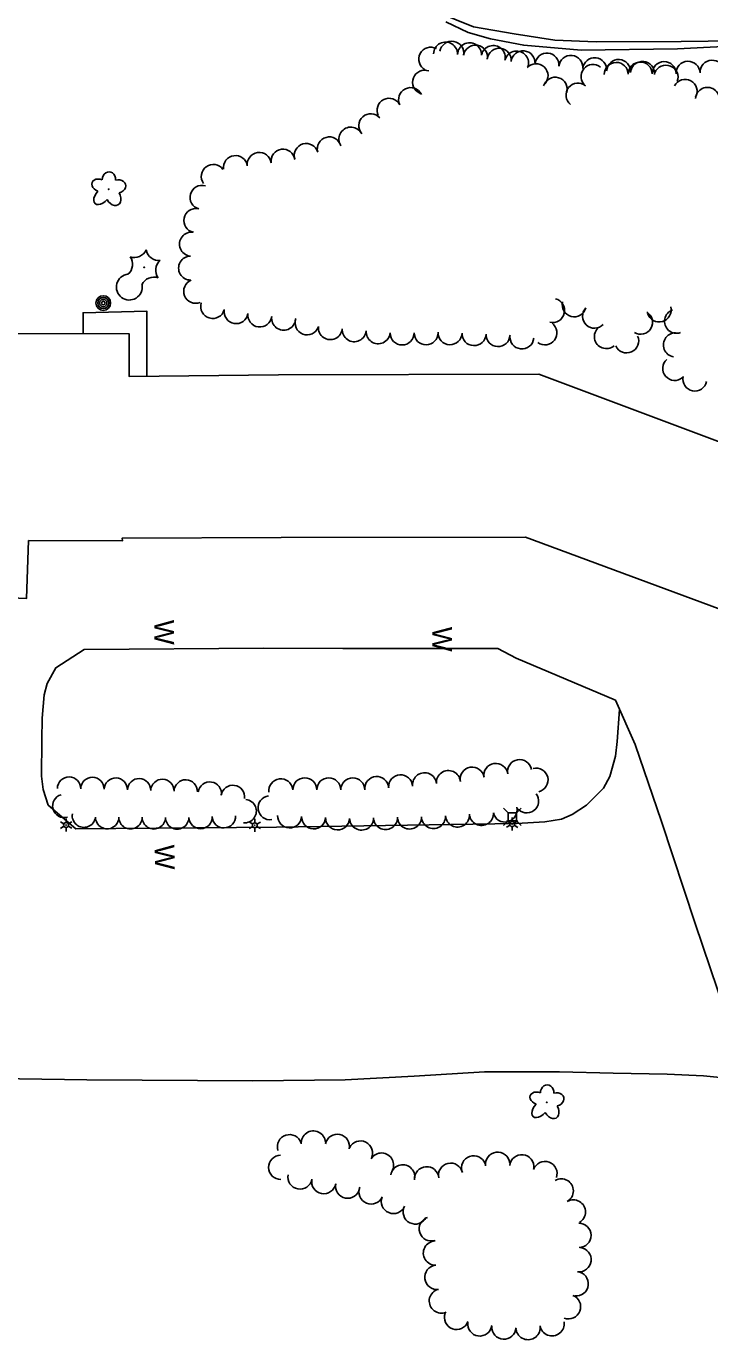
# Model space of a CAD drawing. Extents: x 588843 to 2552415, y 180129 to 269402.
# Drawn here: x 594343.4 to 594551.3, y 183985.7 to 184384.9 of the extents above; entities that cross this region are included whole.
import ezdxf

# ---------------------------------------------------------------- set-up
doc = ezdxf.new("R2010")
doc.units = 0
for name, color, linetype in [('Default', 7, 'Continuous'), ('E_AREA', 7, 'Continuous'), ('E_BLD', 7, 'Continuous'), ('E_DWY', 7, 'Continuous'), ('E_LAND_TreeLine_P', 7, 'Continuous'), ('E_LAND_Vegetation', 7, 'Continuous'), ('E_LTG', 7, 'Continuous'), ('E_MISCPROP', 7, 'Continuous'), ('E_UTL_AG_Bold', 7, 'Continuous'), ('E_WAL', 7, 'Continuous'), ('E_WAL_Text', 7, 'Continuous')]:
    doc.layers.add(name, color=color, linetype=linetype)

# ---------------------------------------------------------------- blocks, each defined once
blk = doc.blocks.new('CTRE')
at = {"layer": 'Default'}
blk.add_circle((0, 0), 0.223, dxfattribs=at)
for centre, start, end in [((-11.97, 8.96), 280.2067, 5.97162), ((1.81, 14.92), 220.21132, 305.97623), ((13.83, 5.89), 160.21133, 245.97624), ((-13.83, -5.9), 340.21132, 65.97623), ((-1.81, -14.93), 40.21133, 125.97624), ((12.03, -9.04), 185.92721, 100.25111)]:
    blk.add_arc(centre, 7.87, start, end, dxfattribs=at)
blk = doc.blocks.new('DTRE')
at = {"layer": 'Default'}
blk.add_circle((-0.18, 0), 0.183, dxfattribs=at)
for centre, major_axis, ratio in [((-1.87, 5.32), (1.36, -4.98), 0.782863), ((4.06, 2.74), (-5.27, -2.93), 0.691916), ((-5.87, 0.15), (4.93, -0.12), 0.832022), ((-2.49, -5.24), (1.8, 4.86), 0.716896), ((3.54, -3.71), (-5.01, 4.58), 0.560249)]:
    blk.add_ellipse(centre, major_axis=major_axis, ratio=ratio, start_param=1.570796, end_param=4.712389, dxfattribs=at)
blk = doc.blocks.new('POLE')
at = {"layer": 'Default'}
for radius in [4.46, 3.35, 2.23, 1.12]:
    blk.add_circle((0, 0), radius, dxfattribs=at)
blk = doc.blocks.new('W_11')
at = {"layer": 'E_WAL_Text'}
blk.add_text('W', height=12, dxfattribs=at).set_placement((-4.46, -6))
blk = doc.blocks.new('LPOL')
at = {"layer": 'Default'}
for p, q in [((-4, 0), (-1.5, 0)), ((-0.75, 1.3), (-2, 3.46)), ((0.75, 1.3), (2, 3.46)), ((1.5, 0), (4, 0)), ((-2, -3.46), (-0.75, -1.3)), ((2, -3.46), (0.75, -1.3))]:
    blk.add_line(p, q, dxfattribs=at)
for radius in [1.5, 1.5, 1.5, 0.125]:
    blk.add_circle((0, 0), radius, dxfattribs=at)
blk = doc.blocks.new('W_36')
at = {"layer": 'E_WAL_Text'}
blk.add_text('W', height=12, dxfattribs=at).set_placement((-4.46, -6))
blk = doc.blocks.new('PED')
at = {"layer": 'Default'}
for p, q in [((-2.5, 2.5), (-5.33, 5.33)), ((2.5, 2.5), (5.33, 5.33)), ((-2.5, -2.5), (-5.33, -5.33)), ((2.5, -2.5), (5.33, -5.33))]:
    blk.add_line(p, q, dxfattribs=at)
blk.add_lwpolyline([(-2.5, -2.5), (2.5, -2.5), (2.5, 2.5), (-2.5, 2.5)], close=True, dxfattribs=at)

msp = doc.modelspace()

# ---------------------------------------------------------------- linework, layer by layer
at = {"layer": 'E_AREA'}
msp.add_lwpolyline([(594360.63, 184291.43), (594360.65, 184297.82), (594380.05, 184298.27), (594380.07, 184278.52)], dxfattribs=at)
at = {"layer": 'E_BLD'}
for points in [[(594315.84, 184291.51), (594374.68, 184291.4), (594374.63, 184278.46), (594420.1, 184278.97)], [(594420.1, 184278.97), (594499.27, 184279.14), (594614.5, 184236), (594658.94, 184183.75), (594623.49, 184153.78), (594588.64, 184195.04), (594495.27, 184229.58), (594420.94, 184229.53)], [(594420.94, 184229.53), (594372.5, 184229.3), (594372.61, 184228.46), (594344.06, 184228.6), (594343.45, 184210.98), (594336.3, 184211.25)]]:
    msp.add_lwpolyline(points, dxfattribs=at)
at = {"layer": 'E_DWY'}
for points in [[(594468.85, 184389.01), (594479.38, 184384.76), (594491.77, 184382.6), (594504.13, 184380.72), (594516.73, 184380.2), (594542.61, 184380.24), (594567.26, 184380.58), (594605.77, 184381.49), (594635.12, 184382.57), (594658.62, 184382.91), (594668.59, 184382.71), (594674.6, 184381.67), (594691.89, 184378.75), (594697.3, 184376.81), (594701.27, 184374.53), (594705.15, 184371.22), (594710.13, 184364.63), (594714.27, 184357.25), (594716.31, 184352.18), (594717.59, 184349.5), (594718.6, 184346.81)], [(594471.01, 184386.2), (594477.79, 184383.03), (594484.6, 184381.08), (594494.69, 184379.12), (594512.17, 184377.6), (594541.47, 184378.02), (594577.22, 184379.87), (594616.79, 184380.73), (594654.5, 184381.92), (594669.08, 184381.33), (594683.1, 184379.88), (594693.16, 184378.53), (594696.63, 184377.44), (594700.82, 184374.91), (594705.49, 184370.81), (594711.81, 184362.85), (594715.26, 184355.21), (594718.62, 184346.79)], [(594360.93, 184195.49), (594352.32, 184189.92), (594349.7, 184185.15), (594348.85, 184181.69), (594348.19, 184174.57), (594348.05, 184167.91), (594348.02, 184157.01), (594348.47, 184152.89), (594349.99, 184148.19)], [(594558.17, 184078.65), (594546.81, 184112.17), (594536.6, 184143.25), (594528.62, 184166.56), (594522.59, 184180.08), (594492.4, 184192.87), (594486.76, 184195.76)], [(594492.48, 184142.64), (594501.08, 184143.1), (594506.16, 184143.87), (594509.41, 184145.31), (594513.74, 184148.21), (594518.92, 184153.35), (594520.88, 184156.87), (594522.6, 184163.07), (594523.15, 184167.51), (594523.84, 184177.28)], [(594412.28, 184064.38), (594361.83, 184064.64), (594313.89, 184065.35), (594284.17, 184065.27), (594254.79, 184064.68), (594227.3, 184064.25), (594212.84, 184064.31), (594207.31, 184064.55), (594204.59, 184065.98), (594203.01, 184068.21), (594201.69, 184072.37), (594200.76, 184079.96), (594200.46, 184088.67), (594201.99, 184103.8), (594202.93, 184107.56), (594204.58, 184111.45), (594206.18, 184114.05), (594212.19, 184117.12), (594218.87, 184121.03), (594233.09, 184124.11), (594240.73, 184126.39), (594242.24, 184127.51), (594243.25, 184128.81), (594244.03, 184138.73)], [(594565.32, 184065.53), (594563.11, 184064.35), (594561.41, 184064.71), (594549.41, 184065.91), (594538.28, 184066.43), (594521.92, 184066.67), (594505.53, 184067.12), (594482.72, 184067.1), (594461.32, 184065.85), (594440.36, 184064.72), (594412.28, 184064.38)]]:
    msp.add_lwpolyline(points, dxfattribs=at)
at = {"layer": 'E_LAND_TreeLine_P'}
for centre, radius, start, end in [((594470.91, 184376.45), 3.65, 358.2675, 178.2675), ((594472.8, 184376.7), 3.65, 350.6936, 170.6936), ((594478.2, 184376.23), 3.65, 358.2675, 178.2675), ((594480, 184375.52), 3.65, 350.6936, 170.6936), ((594485.4, 184375.39), 3.65, 346.6728, 166.6728), ((594466.42, 184374.88), 3.65, 62.2112, 242.2112), ((594487.23, 184374.57), 3.65, 353.4088, 173.4088), ((594492.5, 184373.71), 3.65, 346.6728, 166.6728), ((594494.48, 184373.79), 3.65, 354.4954, 174.4954), ((594501.75, 184373.09), 3.65, 354.4954, 174.4954), ((594509.01, 184372.39), 3.65, 354.4954, 174.4954), ((594516.27, 184371.69), 3.65, 354.4954, 174.4954), ((594464.52, 184367.9), 3.65, 68.8433, 248.8433), ((594498.42, 184369.85), 3.65, 316.9581, 136.9581), ((594515.76, 184369.66), 3.65, 51.1966, 231.1966), ((594522.82, 184370.25), 3.65, 0.9577, 180.9577), ((594523.55, 184371.15), 3.65, 356.5034, 176.5034), ((594530.11, 184370.37), 3.65, 0.9577, 180.9577), ((594530.82, 184370.56), 3.65, 354.9804, 174.9804), ((594537.4, 184370.49), 3.65, 0.9577, 180.9577), ((594537.97, 184369.41), 3.65, 338.5339, 158.5339), ((594544.69, 184370.61), 3.65, 2.4652, 182.4652), ((594551.97, 184370.93), 3.65, 2.4652, 182.4652), ((594504.25, 184365.76), 3.65, 344.0302, 164.0302), ((594511.19, 184363.97), 3.65, 51.1966, 231.1966), ((594543.76, 184365.1), 3.65, 331.7689, 151.7689), ((594460.26, 184362.59), 3.65, 25.7498, 205.7498), ((594550.59, 184362.68), 3.65, 355.7817, 175.7817), ((594453.72, 184359.36), 3.65, 26.5549, 206.5549), ((594448.16, 184354.67), 3.65, 41.6323, 221.6323), ((594435.54, 184347.62), 3.65, 15.9287, 195.9287), ((594442.11, 184350.6), 3.65, 33.3462, 213.3462), ((594421.45, 184343.89), 3.65, 7.6464, 187.6464), ((594428.52, 184345.62), 3.65, 15.9287, 195.9287), ((594406.99, 184341.95), 3.65, 7.6464, 187.6464), ((594414.22, 184342.92), 3.65, 7.6464, 187.6464), ((594400.25, 184339.27), 3.65, 35.9357, 215.9357), ((594396.83, 184332.9), 3.65, 74.0253, 254.0253), ((594394.94, 184325.85), 3.65, 78.1658, 258.1658), ((594393.62, 184318.68), 3.65, 82.1933, 262.1933), ((594393.35, 184311.4), 3.65, 90.028, 270.028), ((594394.9, 184304.35), 3.65, 111.7058, 291.7058), ((594400.09, 184299.75), 3.65, 163.4001, 343.4001), ((594503.47, 184298.51), 3.65, 256.4047, 76.4047), ((594510.05, 184300.23), 3.65, 164.8716, 344.8716), ((594516.23, 184296.79), 3.65, 136.6611, 316.6611), ((594535.88, 184298.66), 3.65, 195.5165, 15.5165), ((594407.2, 184298.16), 3.65, 170.3384, 350.3384), ((594414.42, 184297.14), 3.65, 172.2895, 352.2895), ((594421.65, 184296.16), 3.65, 172.2037, 352.2037), ((594428.78, 184294.76), 3.65, 159.3211, 339.3211), ((594530.22, 184294.93), 3.65, 239.3748, 59.3748), ((594541.15, 184295.23), 3.65, 108.911, 288.911), ((594435.86, 184293.3), 3.65, 175.0324, 355.0324), ((594443.13, 184292.67), 3.65, 175.0324, 355.0324), ((594450.4, 184292.04), 3.65, 175.0324, 355.0324), ((594457.68, 184291.68), 3.65, 180.3239, 0.3239), ((594464.98, 184291.72), 3.65, 180.3239, 0.3239), ((594472.27, 184291.75), 3.65, 177.782, 357.782), ((594479.57, 184291.47), 3.65, 177.782, 357.782), ((594486.86, 184291.19), 3.65, 177.782, 357.782), ((594501.13, 184291.71), 3.65, 233.5049, 53.5049), ((594519.82, 184290.58), 3.65, 130.1369, 310.1369), ((594540.81, 184288.05), 3.65, 81.7332, 261.7332), ((594494.12, 184290.49), 3.65, 173.5047, 353.5047), ((594526, 184289.27), 3.65, 204.0239, 24.0239), ((594540.62, 184280.9), 3.65, 130.7817, 310.7817), ((594546.73, 184277.68), 3.65, 168.4939, 348.4939), ((594479, 184156.07), 3.65, 8.9752, 188.9752), ((594486.2, 184157.21), 3.65, 8.9752, 188.9752), ((594493.41, 184158.38), 3.65, 10.2551, 190.2551), ((594498.42, 184155.81), 3.65, 283.6777, 103.6777), ((594356.37, 184153.21), 3.55, 358.9866, 178.9866), ((594363.47, 184153.08), 3.55, 358.9866, 178.9866), ((594370.57, 184152.9), 3.55, 358.4223, 178.4223), ((594377.67, 184152.71), 3.55, 358.4223, 178.4223), ((594384.76, 184152.51), 3.55, 358.4223, 178.4223), ((594391.86, 184152.32), 3.55, 358.4223, 178.4223), ((594420.8, 184152.55), 3.65, 7.1634, 187.1634), ((594428.08, 184152.84), 3.65, 359.9116, 179.9116), ((594435.38, 184152.83), 3.65, 359.9116, 179.9116), ((594442.67, 184152.82), 3.65, 359.9116, 179.9116), ((594449.96, 184153.23), 3.65, 3.8477, 183.8477), ((594457.24, 184153.72), 3.65, 3.8477, 183.8477), ((594464.51, 184154.37), 3.65, 5.3274, 185.3274), ((594471.77, 184155.05), 3.65, 5.3274, 185.3274), ((594399.17, 184151.68), 3.55, 351.8446, 171.8446), ((594406.2, 184150.67), 3.55, 351.8446, 171.8446), ((594495.58, 184149.47), 3.65, 216.8852, 36.8852), ((594354.92, 184147.93), 3.55, 105.5968, 285.5968), ((594409.81, 184146.35), 3.55, 264.1595, 84.1595), ((594417.52, 184147.38), 3.65, 97.9509, 277.9509), ((594489, 184146.66), 3.65, 193.8432, 13.8432), ((594360.9, 184144.97), 3.55, 171.6136, 351.6136), ((594367.97, 184144.51), 3.55, 179.805, 359.805), ((594375.07, 184144.48), 3.55, 179.805, 359.805), ((594382.17, 184144.46), 3.55, 179.805, 359.805), ((594389.27, 184144.43), 3.55, 179.805, 359.805), ((594396.37, 184144.57), 3.55, 181.7398, 1.7398), ((594403.47, 184144.79), 3.55, 181.7398, 1.7398), ((594423.47, 184144.89), 3.65, 177.6825, 357.6825), ((594430.76, 184144.59), 3.65, 177.6825, 357.6825), ((594438.05, 184144.3), 3.65, 177.6825, 357.6825), ((594445.35, 184144.24), 3.65, 181.2865, 1.2865), ((594452.64, 184144.4), 3.65, 181.2865, 1.2865), ((594459.94, 184144.56), 3.65, 181.2865, 1.2865), ((594467.23, 184144.73), 3.65, 181.2865, 1.2865), ((594474.52, 184145.17), 3.65, 183.6918, 3.6918), ((594481.8, 184145.64), 3.65, 183.6918, 3.6918), ((594423.43, 184044.35), 3.69, 17.5905, 197.5905), ((594430.68, 184045.48), 3.69, 4.5611, 184.5611), ((594437.97, 184044.48), 3.69, 347.8553, 167.8553), ((594445.02, 184042.43), 3.69, 334.087, 154.087), ((594420.77, 184038.08), 3.69, 90.7831, 270.7831), ((594451.42, 184038.77), 3.69, 328.0766, 148.0766), ((594479.46, 184037.94), 3.69, 19.4905, 199.4905), ((594486.76, 184039), 3.69, 7.6242, 187.6242), ((594494.09, 184038.25), 3.69, 353.7336, 173.7336), ((594501.14, 184036.2), 3.69, 340.2752, 160.2752), ((594426.62, 184035.14), 3.69, 169.1962, 349.1962), ((594457.86, 184035.19), 3.69, 350.0868, 170.0868), ((594465.16, 184034.6), 3.69, 4.0966, 184.0966), ((594472.44, 184035.68), 3.69, 12.6575, 192.6575), ((594433.87, 184033.76), 3.69, 169.1962, 349.1962), ((594441.12, 184032.37), 3.69, 169.1962, 349.1962), ((594448.25, 184030.6), 3.69, 156.9797, 336.9797), ((594506.1, 184030.92), 3.69, 299.9629, 119.9629), ((594455.05, 184027.72), 3.69, 156.9797, 336.9797), ((594509.78, 184024.53), 3.69, 299.9629, 119.9629), ((594461.7, 184024.53), 3.69, 152.6056, 332.6056), ((594466.56, 184019.38), 3.69, 107.7679, 287.7679), ((594511.47, 184017.39), 3.69, 271.0686, 91.0686), ((594467.83, 184012.03), 3.69, 91.8523, 271.8523), ((594511.5, 184010.02), 3.69, 263.2097, 83.2097), ((594468.29, 184004.67), 3.69, 97.6404, 277.6404), ((594510.63, 184002.69), 3.69, 263.2097, 83.2097), ((594469.63, 183997.46), 3.69, 112.9623, 292.9623), ((594508.31, 183995.71), 3.69, 249.3498, 69.3498), ((594474.26, 183992.49), 3.69, 159.6616, 339.6616), ((594481.33, 183990.5), 3.69, 172.044, 352.044), ((594488.65, 183989.55), 3.69, 176.7304, 356.7304), ((594496, 183989.39), 3.69, 188.9099, 8.9099), ((594503.29, 183990.53), 3.69, 188.9099, 8.9099)]:
    msp.add_arc(centre, radius, start, end, dxfattribs=at)
at = {"layer": 'E_WAL'}
for points in [[(594415.63, 184195.89), (594360.93, 184195.49)], [(594486.76, 184195.76), (594439.61, 184195.77), (594415.63, 184195.89)], [(594349.99, 184148.19), (594358.45, 184140.96), (594419.48, 184141.43)], [(594419.48, 184141.43), (594492.48, 184142.64)]]:
    msp.add_lwpolyline(points, dxfattribs=at)

# ---------------------------------------------------------------- block references
at = {"layer": 'E_LAND_Vegetation', "yscale": 0.5}
for name, p, xscale, rotation in [('DTRE', (594368.43, 184335.27), 0.49999999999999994, -90.03098035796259), ('CTRE', (594379.22, 184311.64), 0.49999999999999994, -90.03098035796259), ('DTRE', (594501.71, 184057.76), 0.4999999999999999, -90.21750690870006)]:
    msp.add_blockref(name, p, dxfattribs=dict(at, xscale=xscale, rotation=rotation))
at = {"layer": 'E_LTG'}
for p, xscale, yscale, rotation in [((594355.47, 184142.13), 0.49999999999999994, 0.5000000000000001, -89.630833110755), ((594412.89, 184142.05), 0.49999999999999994, 0.5, -90.03098035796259), ((594491.16, 184142.42), 0.5000000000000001, 0.5, -90.36283032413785)]:
    msp.add_blockref('LPOL', p, dxfattribs=dict(at, xscale=xscale, yscale=yscale, rotation=rotation))
at = {"layer": 'E_MISCPROP', "xscale": 0.49999999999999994, "yscale": 0.5, "rotation": -90.03098035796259}
msp.add_blockref('POLE', (594366.8, 184300.78), dxfattribs=at)
at = {"layer": 'E_UTL_AG_Bold', "xscale": 0.5000000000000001, "yscale": 0.5, "rotation": -90.36283032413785}
msp.add_blockref('PED', (594491.21, 184144.62), dxfattribs=at)
at = {"layer": 'E_WAL_Text'}
for name, p, xscale, yscale, rotation in [('W_11', (594385.32, 184202.25), 0.49999999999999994, 0.5000000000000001, -89.630833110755), ('W_36', (594469.9, 184200.17), 0.5000000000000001, 0.5, -90.36283032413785), ('W_11', (594385.46, 184133.95), 0.49999999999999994, 0.5000000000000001, -89.630833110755)]:
    msp.add_blockref(name, p, dxfattribs=dict(at, xscale=xscale, yscale=yscale, rotation=rotation))

doc.saveas('drawing.dxf')
